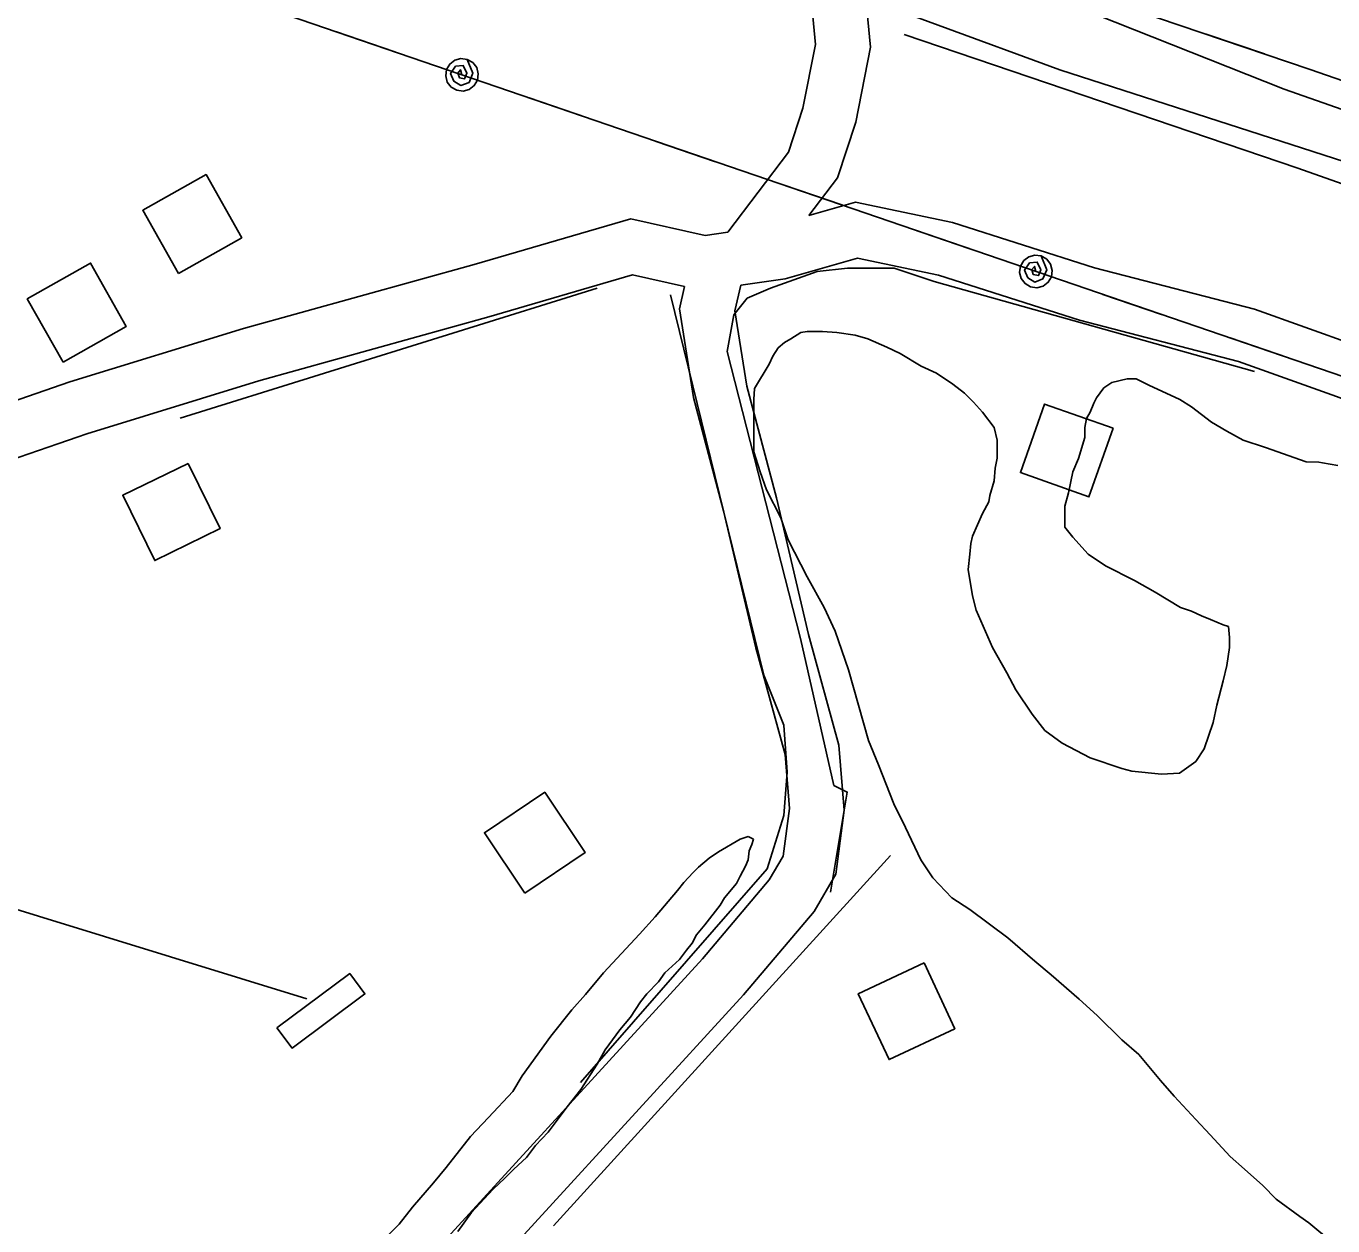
# Model space of a CAD drawing. Extents: x 3263578 to 3301413, y 764927 to 798602.
# Drawn here: x 3295366 to 3296085, y 792684 to 793345 of the extents above; entities that cross this region are included whole.
import ezdxf

# ---------------------------------------------------------------- set-up
doc = ezdxf.new("R2010")
doc.units = 0
for name, color, linetype in [('V-BLDG-OTLN', 7, 'Continuous'), ('V-RAIL-TRAK', 7, 'Continuous'), ('V-ROAD-CNTR', 7, 'Continuous'), ('V-SITE-VEGE', 7, 'Continuous'), ('V-TOPO-SHOR', 7, 'Continuous'), ('V-UTIL-LINE', 7, 'Continuous')]:
    doc.layers.add(name, color=color, linetype=linetype)

msp = doc.modelspace()

# ---------------------------------------------------------------- linework, layer by layer
at = {"layer": 'V-BLDG-OTLN'}
for points in [[(3295449.85, 793208.65), (3295484.68, 793228.33), (3295465, 793263.15), (3295430.17, 793243.47)], [(3295386.29, 793159.89), (3295421.11, 793179.57), (3295401.43, 793214.39), (3295366.61, 793194.71)], [(3295964.43, 793123.47), (3295926.71, 793136.78), (3295913.4, 793099.06), (3295951.11, 793085.75)], [(3295455.12, 793104.17), (3295419.19, 793086.58), (3295436.78, 793050.66), (3295472.71, 793068.24)], [(3295640.5, 792867.62), (3295673.73, 792889.88), (3295651.47, 792923.11), (3295618.23, 792900.85)], [(3295860.31, 792829.15), (3295824.08, 792812.2), (3295841.03, 792775.97), (3295877.26, 792792.92)], [(3295504.02, 792793.49), (3295544.15, 792823.31), (3295552.5, 792812.08), (3295512.37, 792782.25)]]:
    msp.add_lwpolyline(points, close=True, dxfattribs=at)
at = {"layer": 'V-RAIL-TRAK'}
msp.add_lwpolyline([(3297987, 792634.23), (3296058.65, 793310.26), (3295790.14, 793416.72)], dxfattribs=at)
at = {"layer": 'V-ROAD-CNTR'}
for points in [[(3294816.37, 794015.77), (3294836.47, 793995.48), (3295010.66, 793853.89), (3295191.71, 793713.13), (3295366.29, 793603.87), (3295516.84, 793512.21), (3295642.22, 793444.55), (3295801.07, 793370.13), (3295935.06, 793320.79), (3296428.64, 793161.56), (3296667.58, 793068.79)], [(3295752.26, 793231.47), (3295785.73, 793275.54), (3295793.64, 793299.67), (3295800.52, 793334.8), (3295797.63, 793365.82), (3295790.98, 793406.32), (3295770.53, 793474.82), (3295750.63, 793569.81), (3295736.74, 793627.71), (3295728.67, 793688.35), (3295720.17, 793719.79), (3295712.23, 793733.86), (3295691.56, 793750.01), (3295648.36, 793763.31), (3295598.44, 793778.35), (3295566.23, 793787.3), (3295513.11, 793805.67), (3295503.23, 793810.72)], [(3295796.88, 793240.62), (3295812.67, 793261.41), (3295822.72, 793292.08), (3295830.8, 793333.28), (3295827.41, 793369.65), (3295820.27, 793413.07), (3295799.64, 793482.2), (3295779.9, 793576.39), (3295766.27, 793633.2), (3295764.07, 793649.73)], [(3295796.88, 793240.62), (3295822.66, 793247.94), (3295875.94, 793236.76), (3295954.18, 793211.88), (3296042.25, 793188.97), (3296097.72, 793169.21), (3296165.43, 793144.07), (3296235.47, 793110.06), (3296317.66, 793058.89), (3296447, 792980.84), (3296564.2, 792898.86)], [(3295028.05, 793053.31), (3295071.99, 793050.99), (3295138.97, 793066.2), (3295288.69, 793114), (3295390.1, 793148.97), (3295485.6, 793178.36), (3295612.54, 793213.68), (3295698.85, 793238.84), (3295739.83, 793229.66), (3295752.26, 793231.47)], [(3295759.47, 793202.2), (3295783.92, 793205.76), (3295823.74, 793217.06), (3295868.29, 793207.71), (3295945.86, 793183.04), (3296033.42, 793160.27), (3296087.46, 793141.01), (3296153.63, 793116.45), (3296220.95, 793083.76), (3296301.98, 793033.31), (3296430.63, 792955.67), (3296547.01, 792874.28)], [(3295026.47, 793023.35), (3295074.57, 793020.81), (3295146.87, 793037.23), (3295298.14, 793085.53), (3295399.4, 793120.44), (3295494.03, 793149.57), (3295620.75, 793184.83), (3295699.83, 793207.88), (3295728.48, 793201.46)], [(3295728.48, 793201.46), (3295725.63, 793189.31), (3295733.39, 793140.48), (3295749.91, 793077.96), (3295767.69, 793002.62), (3295783.78, 792943.89), (3295786.16, 792914.11), (3295782.71, 792887.93), (3295775.13, 792874.85), (3295738.39, 792831.5), (3295566.31, 792643.52), (3295449.94, 792513.83)], [(3295759.47, 793202.2), (3295756.18, 793188.2), (3295762.78, 793146.68), (3295779.02, 793085.24), (3295796.77, 793010.03), (3295813.46, 792949.09), (3295816.32, 792913.34), (3295811.68, 792878.07), (3295799.75, 792857.5), (3295760.91, 792811.67), (3295588.54, 792623.37), (3295472.27, 792493.79)]]:
    msp.add_lwpolyline(points, dxfattribs=at)
at = {"layer": 'V-SITE-VEGE'}
for p, q in [((3295783.48, 793170.72), (3295779.99, 793167.73)), ((3295786.96, 793172.71), (3295783.48, 793170.72)), ((3295792.44, 793176.19), (3295786.96, 793172.71)), ((3295795.92, 793176.69), (3295792.44, 793176.19)), ((3295804.39, 793176.69), (3295795.92, 793176.69)), ((3295812.35, 793176.19), (3295804.39, 793176.69)), ((3295822.32, 793174.69), (3295812.35, 793176.19)), ((3295829.29, 793172.7), (3295822.32, 793174.69)), ((3295839.74, 793168.21), (3295829.29, 793172.7)), ((3295777, 793163.25), (3295775.01, 793158.77)), ((3295779.99, 793167.73), (3295777, 793163.25)), ((3295847.21, 793164.73), (3295839.74, 793168.21)), ((3295858.66, 793157.75), (3295847.21, 793164.73)), ((3295775.01, 793158.77), (3295767.04, 793145.33)), ((3295867.12, 793153.77), (3295858.66, 793157.75)), ((3295876.09, 793147.79), (3295867.12, 793153.77)), ((3295963.72, 793148.77), (3295959.24, 793145.78)), ((3295972.19, 793150.76), (3295963.72, 793148.77)), ((3295977.17, 793150.76), (3295972.19, 793150.76)), ((3295984.14, 793147.27), (3295977.17, 793150.76)), ((3295767.04, 793145.33), (3295766.54, 793139.35)), ((3295882.56, 793142.81), (3295876.09, 793147.79)), ((3295887.54, 793137.83), (3295882.56, 793142.81)), ((3295959.24, 793145.78), (3295955.26, 793140.31)), ((3296001.07, 793139.3), (3295984.14, 793147.27)), ((3295766.54, 793139.35), (3295766.53, 793110.47)), ((3295892.52, 793132.35), (3295887.54, 793137.83)), ((3295953.76, 793137.32), (3295951.77, 793132.34)), ((3295955.26, 793140.31), (3295953.76, 793137.32)), ((3296007.54, 793135.31), (3296001.07, 793139.3)), ((3296018.49, 793126.85), (3296007.54, 793135.31)), ((3295898.99, 793123.89), (3295892.52, 793132.35)), ((3295949.78, 793128.85), (3295948.78, 793123.87)), ((3295951.77, 793132.34), (3295949.78, 793128.85)), ((3295900.48, 793116.92), (3295898.99, 793123.89)), ((3295948.78, 793123.87), (3295948.78, 793118.4)), ((3296026.96, 793121.86), (3296018.49, 793126.85)), ((3296035.92, 793116.88), (3296026.96, 793121.86)), ((3295900.48, 793106.96), (3295900.48, 793116.92)), ((3295948.78, 793118.4), (3295945.29, 793106.94)), ((3296048.37, 793112.9), (3296035.92, 793116.88)), ((3296070.77, 793104.93), (3296048.37, 793112.9)), ((3295766.53, 793110.47), (3295770.02, 793099.51)), ((3295899.48, 793101.48), (3295900.48, 793106.96)), ((3295945.29, 793106.94), (3295942.3, 793099.48)), ((3295770.02, 793099.51), (3295773.5, 793089.56)), ((3295898.98, 793094.51), (3295899.48, 793101.48)), ((3295942.3, 793099.48), (3295939.81, 793088.03)), ((3296077.74, 793104.92), (3296070.77, 793104.93)), ((3296079.73, 793104.42), (3296077.74, 793104.92)), ((3296088.2, 793102.93), (3296079.73, 793104.42)), ((3295896.49, 793086.54), (3295898.98, 793094.51)), ((3295773.5, 793089.56), (3295781.46, 793074.12)), ((3295895.99, 793083.06), (3295896.49, 793086.54)), ((3295939.81, 793088.03), (3295937.82, 793080.56)), ((3295892.5, 793076.58), (3295895.99, 793083.06)), ((3295937.82, 793080.56), (3295937.81, 793069.1)), ((3295781.46, 793074.12), (3295785.44, 793062.17)), ((3295887.02, 793064.14), (3295892.5, 793076.58)), ((3295886.03, 793060.15), (3295887.02, 793064.14)), ((3295937.81, 793069.1), (3295942.29, 793063.63)), ((3295942.29, 793063.63), (3295950.76, 793054.16)), ((3295785.44, 793062.17), (3295795.9, 793041.75)), ((3295885.53, 793054.18), (3295886.03, 793060.15)), ((3295884.53, 793045.71), (3295885.53, 793054.18)), ((3295950.76, 793054.16), (3295960.21, 793047.69)), ((3295795.9, 793041.75), (3295805.35, 793024.82)), ((3295887.02, 793031.27), (3295884.53, 793045.71)), ((3295960.21, 793047.69), (3295976.15, 793039.72)), ((3295976.15, 793039.72), (3295987.6, 793033.24)), ((3295889.01, 793023.31), (3295887.02, 793031.27)), ((3295987.6, 793033.24), (3296001.54, 793024.77)), ((3295805.35, 793024.82), (3295811.33, 793011.87)), ((3295897.96, 793002.89), (3295889.01, 793023.31)), ((3296001.54, 793024.77), (3296007.51, 793022.78)), ((3296007.51, 793022.78), (3296012.99, 793020.29)), ((3296012.99, 793020.29), (3296017.97, 793018.3)), ((3296017.97, 793018.3), (3296024.94, 793015.31)), ((3296024.94, 793015.31), (3296027.93, 793014.31)), ((3296027.93, 793014.31), (3296028.42, 793008.34)), ((3295811.33, 793011.87), (3295818.79, 792990.46)), ((3296028.42, 793008.34), (3296028.42, 793002.86)), ((3295905.93, 792988.94), (3295897.96, 793002.89)), ((3296028.42, 793002.86), (3296026.93, 792992.9)), ((3296026.93, 792992.9), (3296024.93, 792984.44)), ((3295818.79, 792990.46), (3295829.73, 792951.62)), ((3295910.91, 792979.48), (3295905.93, 792988.94)), ((3296024.93, 792984.44), (3296021.44, 792970.99)), ((3295919.87, 792966.04), (3295910.91, 792979.48)), ((3296021.44, 792970.99), (3296019.45, 792961.53)), ((3295926.83, 792957.07), (3295919.87, 792966.04)), ((3295936.29, 792950.1), (3295926.83, 792957.07)), ((3296019.45, 792961.53), (3296014.47, 792947.09)), ((3295829.73, 792951.62), (3295835.21, 792938.17)), ((3295951.73, 792942.13), (3295936.29, 792950.1)), ((3295969.15, 792936.15), (3295951.73, 792942.13)), ((3296014.47, 792947.09), (3296009.98, 792940.12)), ((3295835.21, 792938.17), (3295843.67, 792916.76)), ((3295974.63, 792934.65), (3295969.15, 792936.15)), ((3295991.06, 792933.16), (3295974.63, 792934.65)), ((3296001.02, 792933.65), (3295991.06, 792933.16)), ((3296009.98, 792940.12), (3296001.02, 792933.65)), ((3295843.67, 792916.76), (3295850.14, 792903.81)), ((3295759.02, 792897.36), (3295747.06, 792890.39)), ((3295763.5, 792898.85), (3295759.02, 792897.36)), ((3295766.48, 792897.36), (3295763.5, 792898.85)), ((3295765.49, 792894.37), (3295766.48, 792897.36)), ((3295850.14, 792903.81), (3295858.6, 792885.88)), ((3295747.06, 792890.39), (3295742.08, 792886.9)), ((3295763.5, 792885.91), (3295763.99, 792890.88)), ((3295763.99, 792890.88), (3295765.49, 792894.37)), ((3295742.08, 792886.9), (3295736.1, 792881.93)), ((3295762, 792882.42), (3295763.5, 792885.91)), ((3295858.6, 792885.88), (3295865.07, 792875.92)), ((3295733.12, 792878.94), (3295728.14, 792873.46)), ((3295736.1, 792881.93), (3295733.12, 792878.94)), ((3295757.02, 792872.96), (3295759.01, 792876.94)), ((3295759.01, 792876.94), (3295762, 792882.42)), ((3295865.07, 792875.92), (3295875.53, 792864.97)), ((3295724.65, 792868.98), (3295712.2, 792854.55)), ((3295728.14, 792873.46), (3295724.65, 792868.98)), ((3295750.54, 792864.99), (3295757.02, 792872.96)), ((3295739.59, 792850.06), (3295748.05, 792861.01)), ((3295748.05, 792861.01), (3295750.54, 792864.99)), ((3295875.53, 792864.97), (3295885.48, 792858.49)), ((3295712.2, 792854.55), (3295703.73, 792845.09)), ((3295885.48, 792858.49), (3295906.39, 792843.05)), ((3295735.1, 792844.58), (3295739.59, 792850.06)), ((3295703.73, 792845.09), (3295683.81, 792823.68)), ((3295729.62, 792836.12), (3295732.61, 792840.1)), ((3295732.61, 792840.1), (3295735.1, 792844.58)), ((3295906.39, 792843.05), (3295921.33, 792830.1)), ((3295725.64, 792831.14), (3295729.62, 792836.12)), ((3295717.67, 792823.67), (3295725.64, 792831.14)), ((3295921.33, 792830.1), (3295930.29, 792822.63)), ((3295683.81, 792823.68), (3295673.85, 792811.73)), ((3295707.71, 792812.22), (3295714.18, 792818.69)), ((3295714.18, 792818.69), (3295717.67, 792823.67)), ((3295930.29, 792822.63), (3295945.72, 792809.18)), ((3295673.85, 792811.73), (3295666.38, 792803.27)), ((3295704.22, 792807.74), (3295707.71, 792812.22)), ((3295698.74, 792799.28), (3295704.22, 792807.74)), ((3295945.72, 792809.18), (3295955.68, 792800.22)), ((3295666.38, 792803.27), (3295654.92, 792788.83)), ((3295692.77, 792792.31), (3295698.74, 792799.28)), ((3295955.68, 792800.22), (3295969.12, 792786.77)), ((3295684.8, 792781.36), (3295692.77, 792792.31)), ((3295654.92, 792788.83), (3295638.98, 792766.93)), ((3295969.12, 792786.77), (3295978.58, 792778.8)), ((3295680.31, 792773.39), (3295684.8, 792781.36)), ((3295978.58, 792778.8), (3295990.52, 792764.36)), ((3295671.35, 792759.45), (3295680.31, 792773.39)), ((3295638.98, 792766.93), (3295634, 792758.46)), ((3295990.52, 792764.36), (3295997.99, 792755.89)), ((3295634, 792758.46), (3295620.56, 792744.02)), ((3295663.88, 792749.99), (3295671.35, 792759.45)), ((3295997.99, 792755.89), (3296009.94, 792742.94)), ((3295653.42, 792736.05), (3295663.88, 792749.99)), ((3295620.56, 792744.02), (3295610.59, 792733.57)), ((3296009.94, 792742.94), (3296017.91, 792734.47)), ((3295610.59, 792733.57), (3295597.15, 792716.64)), ((3295646.45, 792728.58), (3295653.42, 792736.05)), ((3296017.91, 792734.47), (3296028.85, 792722.52)), ((3295641.46, 792722.11), (3295646.45, 792728.58)), ((3295634.49, 792715.64), (3295641.46, 792722.11)), ((3296028.85, 792722.52), (3296036.82, 792715.55)), ((3295597.15, 792716.64), (3295590.17, 792708.18)), ((3295623.04, 792704.69), (3295629.51, 792710.66)), ((3295629.51, 792710.66), (3295634.49, 792715.64)), ((3296036.82, 792715.55), (3296046.77, 792706.58)), ((3295590.17, 792708.18), (3295578.72, 792694.74)), ((3295611.08, 792691.75), (3295623.04, 792704.69)), ((3296046.77, 792706.58), (3296054.24, 792699.11)), ((3296054.24, 792699.11), (3296067.19, 792689.65)), ((3295578.72, 792694.74), (3295571.25, 792685.28)), ((3295603.62, 792681.29), (3295611.08, 792691.75)), ((3296067.19, 792689.65), (3296072.17, 792686.16)), ((3295571.25, 792685.28), (3295557.3, 792671.34)), ((3296072.17, 792686.16), (3296085.11, 792675.21))]:
    msp.add_line(p, q, dxfattribs=at)
at = {"layer": 'V-TOPO-SHOR'}
for p, q in [((3295450.68, 793129), (3295680.31, 793200.62)), ((3295656.38, 792684.44), (3295841.93, 792888.32))]:
    msp.add_line(p, q, dxfattribs=at)
for points in [[(3298106.84, 792540.94), (3297691.71, 792680.59), (3297322.49, 792803.7), (3297171.87, 792838.61), (3297109.42, 792882.7), (3296591.42, 793070.12), (3296352.62, 793165.66), (3296066.07, 793266.71), (3295849.32, 793340.21)], [(3295808.86, 792868.12), (3295818.05, 792923.23), (3295810.7, 792926.9), (3295792.34, 793007.73), (3295751.94, 793165.71), (3295755.62, 793185.92), (3295762.97, 793195.1), (3295775.83, 793200.61), (3295801.54, 793209.79), (3295818.08, 793211.63), (3295843.79, 793211.63), (3295865.84, 793204.28), (3296042.18, 793154.66)], [(3295671.08, 792763.43), (3295773.96, 792880.98), (3295783.15, 792910.37), (3295784.99, 792934.25), (3295783.15, 792959.97), (3295772.13, 792987.53), (3295720.72, 793196.94)], [(3295143.91, 793039.01), (3295162.27, 792963.7), (3295176.96, 792952.68), (3295186.14, 792912.26), (3295520.46, 792809.36)]]:
    msp.add_lwpolyline(points, dxfattribs=at)
at = {"layer": 'V-UTIL-LINE'}
for points in [[(3294409.64, 794017.47), (3294597.41, 793663.45), (3296321.34, 793073.07), (3296470.16, 793021.82)], [(3294564.84, 794017.49), (3294683.54, 793791.32), (3296072.98, 793321.03), (3296572.11, 793147.98)], [(3295536.87, 793341.72), (3295569.03, 793330.7)], [(3296015.61, 793340.45), (3296047.81, 793329.55)], [(3295605.93, 793318.07), (3295605.15, 793320.84), (3295603.68, 793319.03), (3295604.49, 793316.41), (3295607.35, 793315.78), (3295608.6, 793318.93), (3295606.64, 793323.19), (3295602.4, 793322.77), (3295599.65, 793318.75), (3295601.46, 793314.55), (3295605.27, 793312.21), (3295609.79, 793313.91), (3295611.88, 793319.01), (3295608.85, 793326.58), (3295605.37, 793327.05), (3295601.97, 793326.15), (3295599.18, 793324.02), (3295597.42, 793320.98), (3295596.95, 793317.5), (3295597.85, 793314.11), (3295599.98, 793311.32), (3295603.02, 793309.55), (3295606.5, 793309.09), (3295609.89, 793309.98), (3295612.68, 793312.12), (3295614.45, 793315.15), (3295614.92, 793318.63), (3295614.02, 793322.03), (3295611.89, 793324.82), (3295608.85, 793326.58)], [(3295642.83, 793305.43), (3295674.99, 793294.41)], [(3295712.83, 793281.45), (3295745, 793270.44)], [(3295782.84, 793257.48), (3295815.01, 793246.46)], [(3295852.85, 793233.5), (3295885.02, 793222.49)], [(3295921.92, 793209.85), (3295921.13, 793212.62), (3295919.66, 793210.82), (3295920.48, 793208.2), (3295923.33, 793207.56), (3295924.58, 793210.72), (3295922.63, 793214.98), (3295918.38, 793214.56), (3295915.64, 793210.54), (3295917.44, 793206.33), (3295921.26, 793204), (3295925.77, 793205.7), (3295927.86, 793210.8), (3295924.83, 793218.37), (3295921.35, 793218.84), (3295917.96, 793217.94), (3295915.17, 793215.81), (3295913.4, 793212.77), (3295912.93, 793209.29), (3295913.83, 793205.9), (3295915.96, 793203.1), (3295919, 793201.34), (3295922.48, 793200.87), (3295925.87, 793201.77), (3295928.67, 793203.9), (3295930.43, 793206.94), (3295930.9, 793210.42), (3295930, 793213.81), (3295927.87, 793216.6), (3295924.83, 793218.37)], [(3295958.81, 793197.22), (3295990.98, 793186.2)], [(3296028.82, 793173.24), (3296060.98, 793162.23)]]:
    msp.add_lwpolyline(points, dxfattribs=at)

doc.saveas('drawing.dxf')
